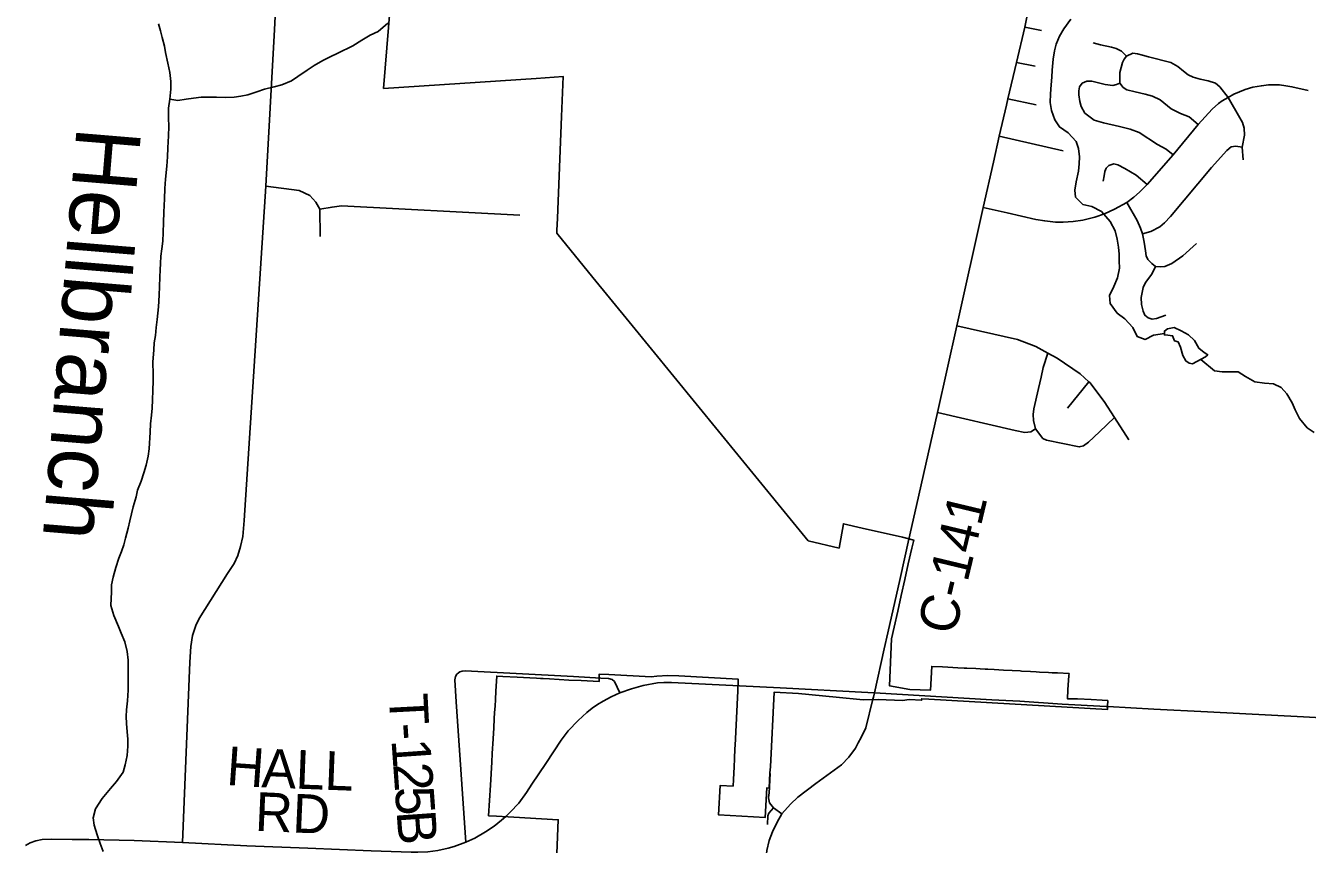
# Model space of a CAD drawing. Extents: x 114604 to 551442, y 316898 to 567001.
# Drawn here: x 154834 to 164762, y 374661 to 381001 of the extents above; entities that cross this region are included whole.
import ezdxf

# ---------------------------------------------------------------- set-up
doc = ezdxf.new("R2010")
doc.units = 0
for name, color, linetype in [('GE_P_Alignment_1000_Cardinal_Points', 7, 'Continuous'), ('GE_P_Alignment_100_Cardinal_Points', 7, 'Continuous'), ('GE_P_Alignment_100_Stations', 7, 'Continuous'), ('GE_P_Alignment_500_Bearings', 7, 'Continuous'), ('MT_X_Edge_Line', 7, 'Continuous'), ('PM_P_Cells', 7, 'Continuous'), ('PM_P_CL_Double_Solid', 7, 'Continuous'), ('PM_P_Crosswalk', 7, 'Continuous'), ('PM_P_Stop_Line', 7, 'Continuous')]:
    doc.layers.add(name, color=color, linetype=linetype)

msp = doc.modelspace()

# ---------------------------------------------------------------- linework, layer by layer
at = {"layer": 'GE_P_Alignment_1000_Cardinal_Points'}
for points in [[(156694.1, 379759.1), (156953.3, 379723.5), (157035.4, 379685.6), (157081.5, 379635.6), (157113.6, 379579.5), (157114, 379369.1)], [(157113.6, 379579.5), (157207.7, 379595.8), (157279.7, 379606), (158661, 379533.3)], [(158243.5, 374678), (158168.9, 375765.4), (158158.9, 375935.7), (158164.4, 375962.4), (158172.5, 375978), (158185.9, 375989.6), (158197.5, 375998.3), (158214.2, 376002.6), (158238.3, 376003.8), (159078.6, 375960.1), (159290, 375949.1)], [(159290, 375949.1), (159348.1, 375946.1), (159376.8, 375937.6), (159394, 375922.2), (159436.2, 375833.9)], [(160599.5, 375211.1), (160592.4, 375057), (160591.2, 375045)], [(160591.2, 375045), (160588.6, 375021), (160595.1, 374982), (160627.1, 374944.2), (160690.4, 374897.6)], [(160579.8, 374814.5), (160582.4, 374882.3), (160590.5, 374902.9), (160627.1, 374944.2)]]:
    msp.add_lwpolyline(points, dxfattribs=at)
at = {"layer": 'GE_P_Alignment_100_Cardinal_Points'}
for p, q in [((162572.4, 380989.1), (162703.7, 380964.6)), ((162508.8, 380714.7), (162653.8, 380688.2)), ((162442.4, 380433.5), (162661.8, 380387.4)), ((162374.4, 380145.9), (162869.9, 380031.2)), ((162904.8, 378039.8), (163069, 378244.1))]:
    msp.add_line(p, q, dxfattribs=at)
for points in [[(163102, 380868.1), (163158.5, 380853.8), (163245.5, 380833.5), (163280.3, 380825.1), (163321.2, 380804.6), (163360.5, 380764.9)], [(163309.1, 380557.1), (163310.2, 380639.6), (163330.5, 380716.1), (163342.5, 380741.4), (163360.5, 380764.9), (163410.8, 380787), (163446.8, 380783.4), (163484.7, 380772.8), (163532, 380761.1), (163703.8, 380715.3), (163757.9, 380684.5), (163802.4, 380648.3), (163837.3, 380621.6), (163878.3, 380602.8), (163932.6, 380586.9), (163993.9, 380573.3), (164051.4, 380557.2), (164084.7, 380526.9), (164148.8, 380445.4)], [(162250.8, 379593.1), (162436.9, 379550.7), (162657.8, 379501.1), (162728.2, 379488.6), (162811.6, 379480.5), (162870.6, 379479.2), (162947, 379485), (163022.5, 379495.1), (163114.3, 379518.3), (163190.5, 379544), (163268.4, 379579.3), (163362.6, 379632.9), (163417.5, 379672), (163461.9, 379710.9), (163522.2, 379770.4), (163721.1, 380000.1), (163916.8, 380237.1), (164024.8, 380354), (164074.6, 380399.7), (164102.6, 380419.4), (164148.8, 380445.4), (164193.4, 380469.7), (164236.6, 380488.8), (164279.9, 380506.4), (164339.8, 380523.7), (164405.7, 380536.3), (164461.2, 380541.8), (164500.1, 380544.1), (164546.7, 380542.4), (164593.9, 380536.4), (164641.9, 380528.5), (164767.1, 380498.8)], [(162996.8, 380528.8), (163018.7, 380556.3), (163054.6, 380571.8), (163092, 380571.1), (163196.3, 380545), (163254.5, 380536.7), (163284, 380546.5), (163309.1, 380557.1), (163334.5, 380523.4), (163364.7, 380504.6), (163428.4, 380489.1), (163504.3, 380471.3), (163561.9, 380455.9), (163622, 380425.7), (163708.1, 380357.9), (163779.3, 380320.5), (163845.5, 380294.1), (163916.8, 380237.1)], [(162996.8, 380528.8), (162991.8, 380495.8), (162992.9, 380464.5), (162999.3, 380414.2), (163009.2, 380376.1), (163038.2, 380324.2), (163109.9, 380268.4), (163183.9, 380247.9), (163306.3, 380219.4), (163388.1, 380200), (163458.6, 380174.5), (163600, 380080.8), (163667, 380044.9), (163721.1, 380000.1)], [(164264.8, 379963.3), (164255.6, 380059.8), (164274.4, 380154.1), (164272.8, 380207.9), (164259.1, 380250.6), (164238, 380288.3), (164148.8, 380445.4)], [(163484.2, 379388.1), (163548.3, 379408.5), (163619.2, 379442.9), (163656.3, 379475.3), (163702.8, 379523.4), (164019.5, 379901.6), (164137.1, 380034.5), (164172.4, 380061.7), (164206.6, 380066.8), (164255.6, 380059.8)], [(163180, 379797.4), (163187.5, 379838.3), (163192.5, 379871.3), (163203.6, 379896.6), (163224.3, 379918.4), (163261.5, 379930.8), (163294.6, 379922.4), (163346.9, 379895.8), (163435.5, 379842.4), (163522.2, 379770.4)], [(163586.7, 379137.1), (163557, 379158.6), (163527.3, 379190.5), (163514.1, 379218.2), (163508.6, 379256.3), (163498.6, 379324), (163484.2, 379388.1), (163468.2, 379432.3), (163442.7, 379492), (163362.6, 379632.9)], [(163586.7, 379137.1), (163623.6, 379133.9), (163658.7, 379135.9), (163711.5, 379158.8), (163797.1, 379219.3), (163904, 379313.9)], [(163664.9, 378760), (163593.1, 378732.6), (163558.4, 378728.9), (163527.9, 378739.9), (163502.6, 378758.9), (163489.4, 378790.9), (163476, 378841.1), (163473.8, 378896.7), (163488.9, 378972.3), (163508.6, 379013.2), (163556.7, 379077), (163586.7, 379137.1)], [(162046.4, 378677.9), (162515.6, 378569.9), (162657.3, 378517.6), (162751.4, 378465.2), (162823.2, 378425.3), (163000.8, 378305.9), (163069, 378244.1), (163076.5, 378237.3), (163187.7, 378090.2), (163267.3, 377966.1), (163380.1, 377794.2)], [(162655.3, 377878.9), (162641.7, 377943.1), (162638, 377991.3), (162642.3, 378033.4), (162679.4, 378191.6), (162700, 378279.7), (162716.5, 378353.8), (162751.4, 378465.2)], [(161896, 378005.8), (162499.2, 377866.9), (162572.9, 377851.4), (162621.1, 377857), (162655.3, 377878.9)], [(162655.3, 377878.9), (162712.9, 377804.3), (162740.9, 377790.1), (162995, 377738.4), (163027.1, 377746.3), (163067.4, 377776.1), (163152.1, 377855.8), (163267.3, 377966.1)]]:
    msp.add_lwpolyline(points, dxfattribs=at)
at = {"layer": 'GE_P_Alignment_100_Stations'}
msp.add_lwpolyline([(158936.5, 374264.5), (158959.6, 374852.2), (158829.2, 374859.1), (158614.7, 374871.4), (158480, 374879.5), (158419.5, 374882.8), (158433.6, 375120.6), (158444, 375297.4), (158448.1, 375365.8), (158454.8, 375478.9), (158459.8, 375564.2), (158463.8, 375632.4), (158466.8, 375682.3), (158469.7, 375732.2), (158472.7, 375782.1), (158476.6, 375847.8), (158483.5, 375964.7), (158531.2, 375962.1), (158640, 375956.2), (158689.9, 375953.4), (158739.8, 375950.7), (158789.7, 375948), (158821.4, 375946.2), (158842.2, 375945.1), (158892.1, 375941.8), (159040.9, 375933.8), (159137.6, 375928.9), (159276.1, 375921.3), (159277.1, 375979.7), (159351.1, 375975.8), (159679.8, 375958.9), (159722.3, 375963.2), (159807.7, 375967.7), (159893.2, 375966.7), (160352.7, 375941.7), (160350.3, 375849.2), (160329, 375426.5), (160327.8, 375403), (160323.8, 375324.4), (160320.7, 375262.3), (160318.2, 375212.3), (160315.6, 375162.4), (160313.1, 375112.2), (160213.7, 375117.6), (160201.7, 374889.5), (160562.7, 374869.4), (160574.2, 375098.3), (160593, 375097.4), (160598.3, 375213.9), (160602.5, 375262.2), (160631.4, 375839.4), (160820.5, 375828.2), (161112.4, 375800.8), (161321.5, 375781.2), (161438.5, 375784.1), (161625.3, 375774.5), (161677.3, 375781.9), (161773.6, 375777.3), (161774.7, 375788.5), (161830.5, 375784.9), (163213.1, 375705.2), (163213.8, 375731.7), (163215.1, 375774.7), (163172.7, 375777.3), (163086.6, 375781.9), (162980.3, 375787.6), (162903.1, 375789.4), (162907.6, 375858.5), (162914.7, 375969.5), (162915.7, 375983.8), (162825.5, 375988.5), (162785.7, 375990.6), (162756.6, 375992.2), (162686.8, 375995.9), (162661.4, 375997.2), (162616.7, 375999.6), (162546.6, 376003.3), (162536.5, 376003.8), (162476.3, 376007), (162408.2, 376010.6), (162335.7, 376014.5), (162287.4, 376017), (162265.4, 376018.3), (162227.4, 376020.4), (162195, 376022.1), (162124.7, 376025.7), (162102.3, 376026.9), (162054.3, 376029.3), (161977.2, 376033.3), (161934.7, 376035.5), (161852.2, 376039.7), (161842, 375854.8), (161682.6, 375861.7), (161524.6, 375889.1), (161541.4, 376253.4), (161561.6, 376343.7), (161589.1, 376466.6), (161616.2, 376587.7), (161643.8, 376711.9), (161670.7, 376833), (161698.9, 376956.1), (161712.8, 377017), (161625.2, 377039.9), (161313.2, 377110.5), (161168.1, 377143.4), (161134.6, 376955.7), (160895.5, 377012), (160373.9, 377649.7), (159508.8, 378707.5), (159227.7, 379051.2), (158947.7, 379393.4), (158948.5, 379414.4), (158952.5, 379510.5), (158984.8, 380297.8), (158997.5, 380606.8), (158788, 380593.1), (157606.1, 380515.8), (157682.2, 381461.7)], dxfattribs=at)
at = {"layer": 'GE_P_Alignment_500_Bearings'}
for p, q in [((160363.5, 375888.9), (160677.1, 375872.9)), ((160677.1, 375872.9), (161356.6, 375838.3)), ((161356.6, 375838.3), (161408.9, 375835.6))]:
    msp.add_line(p, q, dxfattribs=at)
for points in [[(156048.6, 374675), (156105.8, 376071.3), (156114.6, 376192.5), (156125.6, 376278.8), (156151.5, 376355.6), (156176.8, 376409.3), (156396.5, 376758.5), (156448.1, 376835.5), (156477.2, 376897.5), (156498.8, 376967), (156517.1, 377044.9), (156526.4, 377170.1), (156694.1, 379759.1), (156762.5, 380971.3), (156831.5, 382332.6), (156831.3, 382533)], [(162431, 380385.6), (162442.4, 380433.5), (162508.8, 380714.7), (162572.4, 380989.1), (162595.3, 381092.6)], [(162329.4, 379944.8), (162374.4, 380145.9), (162431, 380385.6)], [(161675.7, 377025.3), (161733.2, 377284.4), (161896, 378005.8), (162046.4, 378677.9), (162250.8, 379593.1), (162329.4, 379944.8)], [(161513.1, 376299.5), (161607.9, 376719.6), (161675.7, 377025.3)], [(161408.9, 375835.6), (161485, 376175), (161513.1, 376299.5)], [(158552.6, 374876.6), (158586.6, 374910.9), (158653.6, 374980.3), (158713, 375062.1), (158754.6, 375127.2), (158862, 375287.3), (158981.2, 375466.8), (159036.7, 375540), (159112.5, 375620), (159180.4, 375681.2), (159223, 375715), (159262.5, 375744), (159307.7, 375770), (159368.8, 375804.1), (159436.2, 375833.9), (159525.7, 375866.8), (159616.5, 375892.3), (159728.6, 375912.4), (159777.2, 375915.1), (159835.6, 375915.8), (160363.5, 375888.9)], [(161283.5, 375447.5), (161306.4, 375488.5), (161341.1, 375564.8), (161396.5, 375786.1)], [(161396.5, 375786.1), (161400.2, 375800.9), (161408.9, 375835.6)], [(161408.9, 375835.6), (162316.5, 375780.8), (162535.6, 375768.8), (162861.5, 375748), (163204.5, 375728.2)], [(163204.5, 375728.2), (163215, 375727.6), (163573.2, 375708.6), (163989.1, 375687.7), (164730.8, 375648.9), (165532.5, 375603.7)], [(160546.1, 374232.3), (160551, 374338.1), (160561.6, 374483.6), (160575.4, 374613.6), (160592.9, 374689.9), (160619.1, 374759.2), (160654.7, 374834.1), (160690.4, 374897.6), (160758.5, 374973.5), (160814.6, 375026.6), (160954.1, 375131.3), (161153.7, 375278), (161209.8, 375337.3), (161260.5, 375406.5), (161283.5, 375447.5)], [(156048.6, 374675), (156546.8, 374648.6), (157019.9, 374631), (157510.1, 374611), (157819, 374599.8), (157872.5, 374599.6), (157948.7, 374602.9), (158025.6, 374614.4), (158107.7, 374631.5), (158153.4, 374645.6), (158243.5, 374678), (158313.4, 374709.8), (158397.1, 374757.8), (158462.2, 374801.9), (158519.1, 374847.8), (158552.6, 374876.6)], [(154833.8, 374653.6), (154868.9, 374673.1), (154912.7, 374687.6), (154962, 374698.9), (155035.6, 374701.3), (155194.9, 374699.9)], [(155194.9, 374699.9), (155322.4, 374698.7), (155673.6, 374690.3), (156048.6, 374675)]]:
    msp.add_lwpolyline(points, dxfattribs=at)
at = {"layer": 'MT_X_Edge_Line'}
for points in [[(163973.6, 378437), (163989.7, 378453), (163963.7, 378469.1), (163921.9, 378503.3), (163888.1, 378563.6), (163842.3, 378607.8), (163784.5, 378638.1), (163730.6, 378664.4), (163678.5, 378654.5), (163654.4, 378636.6), (163654.3, 378606.5), (163680.3, 378604.4), (163718.3, 378600.3), (163732.1, 378560.1), (163760.1, 378554), (163777.9, 378511.9), (163797.6, 378447.7), (163819.4, 378405.5), (163845.3, 378387.4), (163873.3, 378381.3)], [(163873.3, 378381.3), (163973.6, 378437)]]:
    msp.add_lwpolyline(points, dxfattribs=at)
at = {"layer": 'PM_P_Cells'}
for points in [[(162929.2, 381051.9), (162874.9, 380975.9), (162840.6, 380920), (162816.3, 380858), (162804.1, 380805.9), (162793.8, 380741.8), (162785.4, 380657.7), (162781.2, 380603.6), (162776.9, 380543.5), (162772.6, 380473.4), (162770.3, 380407.3), (162780, 380345.2), (162805.7, 380272.9), (162841.4, 380216.7), (162909.2, 380172.4), (162970.9, 380104), (162988.7, 380049.8), (162996.4, 379985.7), (162994.2, 379931.6), (162987.9, 379875.5), (162971.5, 379791.4), (162961.2, 379727.3), (162967, 379673.2), (163022.7, 379616.9), (163092.7, 379600.6), (163166.5, 379562.2), (163234.2, 379483.8), (163271.9, 379411.5), (163289.6, 379347.4), (163299.3, 379285.2), (163303, 379231.1), (163304.8, 379179), (163306.6, 379122.9), (163292.2, 379048.8), (163261.9, 378980.8), (163229.6, 378910.7), (163235.3, 378848.6), (163289, 378774.3), (163346.8, 378732), (163410.5, 378663.6), (163444.2, 378593.3), (163506.1, 378571), (163570.3, 378604.9), (163654.3, 378618.6)], [(155861.7, 381014.8), (155877.5, 380960.7), (155891.3, 380910.5), (155909, 380842.3), (155916.7, 380792.2), (155936.4, 380712), (155950, 380637.8), (155957.7, 380567.6), (155957.4, 380509.6), (155951.1, 380431.4), (155940.8, 380363.4), (155940.4, 380287.2), (155942.1, 380221.1), (155939.8, 380149), (155935.4, 380054.8), (155933.1, 379984.7), (155928.7, 379912.6), (155916.3, 379812.5), (155911.9, 379740.4), (155909.6, 379660.2), (155905.1, 379556), (155902.8, 379475.9), (155900.4, 379399.8), (155896.1, 379331.7), (155887.8, 379273.6), (155881.6, 379215.5), (155879.3, 379159.4), (155877.1, 379109.3), (155872.8, 379053.3), (155870.5, 378981.1), (155868.2, 378913), (155861.8, 378824.9), (155853.3, 378724.7), (155845, 378662.7), (155840.8, 378602.6), (155830.5, 378544.5), (155826.3, 378490.4), (155819.8, 378394.3), (155821.4, 378302.1), (155821.2, 378250), (155818.8, 378175.9), (155816.5, 378103.8), (155814.2, 378039.7), (155808, 377985.6), (155801.6, 377917.5), (155799.4, 377853.4), (155790.8, 377725.2), (155782.5, 377667.1), (155768.2, 377597), (155749.9, 377539), (155727.6, 377475), (155701.3, 377404.9), (155691, 377352.9), (155666.7, 377274.8), (155642.2, 377166.7), (155627.9, 377110.7), (155607.6, 377032.6), (155593.3, 376980.6), (155577.1, 376928.5), (155556.9, 376876.5), (155532.5, 376804.5), (155512.2, 376730.4), (155499.9, 376670.4), (155497.7, 376614.3), (155495.4, 376564.2), (155493.2, 376510.1), (155516.8, 376433.9), (155552.4, 376347.6), (155574.2, 376297.4), (155601.9, 376229.2), (155619.6, 376155), (155627.3, 376086.8), (155629, 376026.7), (155628.2, 375854.4), (155621.8, 375772.3), (155615.5, 375702.2), (155613.3, 375650.1), (155615.1, 375598), (155620.8, 375533.8), (155624.5, 375475.7), (155626.3, 375421.6), (155619.9, 375349.5), (155605.6, 375277.4), (155589.3, 375219.4), (155537, 375147.5), (155490.7, 375093.6), (155426.4, 375015.7), (155374, 374935.7), (155357.7, 374867.7), (155363.4, 374809.6), (155389.1, 374735.3), (155410.8, 374667.1), (155434.5, 374606.9)], [(155951.1, 380431.4), (156013.1, 380421.2), (156077.1, 380430.9), (156135.2, 380440.7), (156193.2, 380446.5), (156257.2, 380448.3), (156313.2, 380448.1), (156385.2, 380445.8), (156449.3, 380447.5), (156501.3, 380455.3), (156555.4, 380465.2), (156625.5, 380488.9), (156683.6, 380508.7), (156759.7, 380526.5), (156817.7, 380542.3), (156891.9, 380574), (156942.1, 380607.9), (157014.3, 380657.7), (157068.5, 380693.6), (157136.7, 380731.4), (157192.8, 380759.2), (157252.9, 380787), (157369.2, 380844.7), (157437.4, 380888.5), (157503.6, 380928.3), (157563.8, 380956.1), (157638.1, 381020)], [(163937.8, 378417.1), (164043.1, 378328.5), (164101.1, 378320.3), (164225.1, 378319.8), (164283, 378285.5), (164354.8, 378243.1), (164428.7, 378232.8), (164500.7, 378228.6), (164558.6, 378200.3), (164602.4, 378150), (164644.1, 378079.7), (164667.9, 378025.5), (164701.6, 377959.3), (164761.2, 377886.9), (164815.1, 377850.6)]]:
    msp.add_lwpolyline(points, dxfattribs=at)

# ---------------------------------------------------------------- texts
at = {"layer": 'PM_P_CL_Double_Solid'}
for s, height, rotation, p in [('C-141', 300.02, 76.56661, (162030.2, 376272.6)), ('H', 300, 356.01116, (156383.8, 375122)), ('A', 300, 357.86018, (156657.7, 375103.1)), ('L', 300, 357.83577, (156921.5, 375093.2)), ('L', 300, 357.83747, (157145.8, 375084.8)), ('RD', 300.02, 357.45108, (156606.7, 374766.9))]:
    msp.add_text(s, height=height, rotation=rotation, dxfattribs=at).set_placement(p)
at = {"layer": 'PM_P_Crosswalk'}
for s, rotation, p in [('T', 273.01017, (157646.5, 375822.8)), ('-', 273.90963, (157658.6, 375593.6)), ('1', 274.0639, (157667.1, 375469.8)), ('2', 274.1179, (157680.2, 375285.1)), ('5', 274.13443, (157693.4, 375100.7)), ('B', 274.13056, (157706.8, 374916.4))]:
    msp.add_text(s, height=300, rotation=rotation, dxfattribs=at).set_placement(p)
at = {"layer": 'PM_P_Stop_Line'}
msp.add_text('Hellbranch', height=500.19, rotation=265.26647, dxfattribs=at).set_placement((155230.4, 380226.1))

doc.saveas('drawing.dxf')
